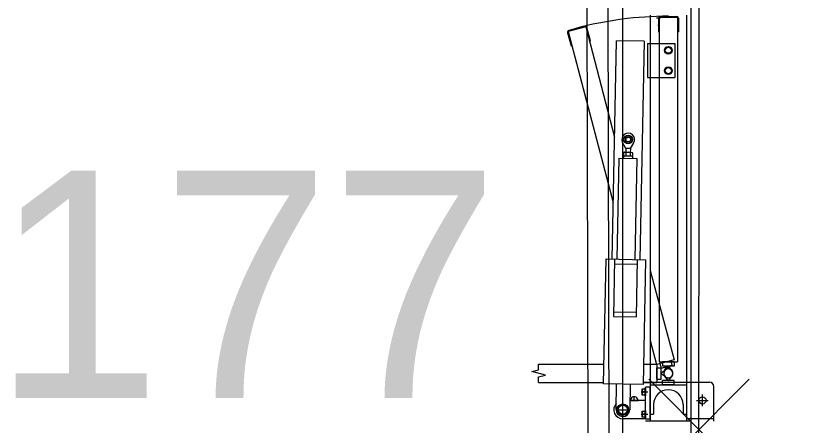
# Model space of a CAD drawing. Extents: x -264205 to -263659, y -1242401 to -1242060.
# Drawn here: x -263910.379 to -263908.657, y -1242209.566 to -1242208.664 of the extents above; entities that cross this region are included whole.
import ezdxf

# ---------------------------------------------------------------- set-up
doc = ezdxf.new("R2010")
doc.units = 0
for name, color, linetype in [('BOD_CISLO', 7, 'Continuous'), ('BOD_SYMBOL', 7, 'Continuous'), ('KFA_SO_10-1_PLACHTY', 7, 'Continuous'), ('KFA_SO_10-1_TRIBUNA_A_OBVOD', 7, 'Continuous'), ('OBRUBNIKY_KOMUNIKACIE_PROJEKT', 7, 'Continuous'), ('SITUACIA_DSP_2D', 7, 'Continuous')]:
    doc.layers.add(name, color=color, linetype=linetype)

msp = doc.modelspace()

# ---------------------------------------------------------------- linework, layer by layer
at = {"layer": 'BOD_SYMBOL'}
for p, q in [((-263908.9855, -1242209.6855), (-263908.7645, -1242209.4645)), ((-263908.7645, -1242209.6855), (-263908.9855, -1242209.4645))]:
    msp.add_line(p, q, dxfattribs=at)
at = {"layer": 'KFA_SO_10-1_PLACHTY'}
for p, q in [((-263909.149, -1242196.844), (-263909.08, -1242226.989)), ((-263909.031, -1242226.94), (-263909.097, -1242199.693))]:
    msp.add_line(p, q, dxfattribs=at)
at = {"layer": 'KFA_SO_10-1_TRIBUNA_A_OBVOD'}
msp.add_lwpolyline([(-263908.6566, -1242227.5451), (-263908.8875, -1242226.9875), (-263908.8713, -1242203.3778)], dxfattribs=at)
at = {"layer": 'OBRUBNIKY_KOMUNIKACIE_PROJEKT'}
msp.add_line((-263909.0427, -1242227.3822), (-263909.0427, -1242196.3327), dxfattribs=at)
at = {"layer": 'SITUACIA_DSP_2D'}
for p, q in [((-263909.0428, -1242227.3822), (-263909.0428, -1242196.3327)), ((-263908.8928, -1242226.9954), (-263908.8928, -1242203.3322)), ((-263908.9827, -1242208.6624), (-263908.9827, -1242209.5569)), ((-263908.9027, -1242208.6624), (-263908.9027, -1242209.5569)), ((-263908.9597, -1242208.6692), (-263908.9687, -1242208.6692)), ((-263908.9647, -1242208.6694), (-263908.9647, -1242208.6994)), ((-263908.9627, -1242208.6674), (-263908.9627, -1242209.4259)), ((-263908.9627, -1242208.6674), (-263908.9227, -1242208.6674)), ((-263908.9607, -1242208.6654), (-263908.9247, -1242208.6654)), ((-263908.9227, -1242208.6674), (-263908.9227, -1242209.4259)), ((-263908.9207, -1242208.6694), (-263908.9207, -1242208.6994)), ((-263909.1244, -1242208.6885), (-263909.163, -1242208.6989)), ((-263909.1268, -1242208.6871), (-263909.1616, -1242208.6964)), ((-263909.1244, -1242208.6885), (-263909.0613, -1242208.9316)), ((-263909.1142, -1242208.7189), (-263909.1219, -1242208.6899)), ((-263908.9657, -1242208.6845), (-263908.9627, -1242208.6845)), ((-263909.1644, -1242208.7013), (-263909.1567, -1242208.7303)), ((-263909.163, -1242208.6989), (-263909.0642, -1242209.0755)), ((-263908.9647, -1242208.6994), (-263908.9627, -1242208.6994)), ((-263908.9227, -1242208.6994), (-263908.9207, -1242208.6994)), ((-263909.1567, -1242208.7303), (-263909.1547, -1242208.7298)), ((-263909.1161, -1242208.7194), (-263909.1142, -1242208.7189)), ((-263909.0667, -1242209.1999), (-263909.0571, -1242208.7189)), ((-263908.9961, -1242208.7202), (-263909.0571, -1242208.7189)), ((-263908.9961, -1242208.7202), (-263909.0057, -1242209.2011)), ((-263908.9887, -1242208.7249), (-263908.9827, -1242208.7249)), ((-263908.9887, -1242208.7249), (-263908.9887, -1242208.7999)), ((-263908.9827, -1242208.7249), (-263908.9287, -1242208.7249)), ((-263908.9495, -1242208.736), (-263908.9427, -1242208.732)), ((-263908.9427, -1242208.732), (-263908.9359, -1242208.736)), ((-263908.9287, -1242208.7249), (-263908.9287, -1242208.7999)), ((-263908.9495, -1242208.7438), (-263908.9495, -1242208.736)), ((-263908.9427, -1242208.7478), (-263908.9495, -1242208.7438)), ((-263908.9359, -1242208.7438), (-263908.9427, -1242208.7478)), ((-263908.9359, -1242208.736), (-263908.9359, -1242208.7438)), ((-263908.9495, -1242208.781), (-263908.9427, -1242208.777)), ((-263908.9495, -1242208.7888), (-263908.9495, -1242208.781)), ((-263908.9427, -1242208.777), (-263908.9359, -1242208.781)), ((-263908.9359, -1242208.781), (-263908.9359, -1242208.7888)), ((-263908.9887, -1242208.7999), (-263908.9827, -1242208.7999)), ((-263908.9827, -1242208.7999), (-263908.9287, -1242208.7999)), ((-263908.9427, -1242208.7928), (-263908.9495, -1242208.7888)), ((-263908.9359, -1242208.7888), (-263908.9427, -1242208.7928)), ((-263909.0363, -1242208.9564), (-263909.0433, -1242208.943)), ((-263909.0263, -1242208.9566), (-263909.0188, -1242208.9435)), ((-263909.0416, -1242208.9725), (-263909.0417, -1242208.9775)), ((-263909.0416, -1242208.9725), (-263909.0216, -1242208.9729)), ((-263909.0413, -1242208.9652), (-263909.0414, -1242208.9717)), ((-263909.0401, -1242208.9725), (-263909.0414, -1242208.9717)), ((-263909.04, -1242208.9645), (-263909.0413, -1242208.9652)), ((-263909.0401, -1242208.9725), (-263909.0231, -1242208.9728)), ((-263909.04, -1242208.9645), (-263909.023, -1242208.9648)), ((-263909.0363, -1242208.9564), (-263909.0365, -1242208.9646)), ((-263909.0364, -1242208.9653), (-263909.0365, -1242208.9718)), ((-263909.0263, -1242208.9566), (-263909.0363, -1242208.9564)), ((-263909.0266, -1242208.9655), (-263909.0267, -1242208.972)), ((-263909.0263, -1242208.9566), (-263909.0265, -1242208.9648)), ((-263909.0231, -1242208.9728), (-263909.0218, -1242208.9721)), ((-263909.023, -1242208.9648), (-263909.0217, -1242208.9656)), ((-263909.0217, -1242208.9656), (-263909.0218, -1242208.9721)), ((-263909.0216, -1242208.9729), (-263909.0217, -1242208.9779)), ((-263909.0517, -1242208.9773), (-263909.0562, -1242209.2001)), ((-263909.0517, -1242208.9773), (-263909.0117, -1242208.9781)), ((-263909.0117, -1242208.9781), (-263909.0162, -1242209.2009)), ((-263909.0851, -1242209.4745), (-263909.0796, -1242209.1996)), ((-263909.0796, -1242209.1996), (-263908.9927, -1242209.2013)), ((-263909.0612, -1242209.2), (-263909.0637, -1242209.326)), ((-263909.0614, -1242209.21), (-263909.0114, -1242209.211)), ((-263909.0112, -1242209.201), (-263909.0137, -1242209.327)), ((-263908.9927, -1242209.2013), (-263908.9981, -1242209.4763)), ((-263908.9827, -1242209.2248), (-263908.93, -1242209.4216)), ((-263909.0635, -1242209.316), (-263909.0135, -1242209.317)), ((-263909.0637, -1242209.326), (-263909.0137, -1242209.327)), ((-263908.9827, -1242209.3794), (-263908.9687, -1242209.4319)), ((-263909.2284, -1242209.4314), (-263909.0843, -1242209.4314)), ((-263909.2284, -1242209.4434), (-263909.2284, -1242209.4314)), ((-263908.9972, -1242209.4314), (-263908.9682, -1242209.4314)), ((-263908.93, -1242209.4216), (-263908.9687, -1242209.4319)), ((-263908.9682, -1242209.4314), (-263908.9682, -1242209.4714)), ((-263908.9627, -1242209.4259), (-263908.9227, -1242209.4259)), ((-263908.9614, -1242209.43), (-263908.9588, -1242209.4397)), ((-263908.9588, -1242209.4397), (-263908.9347, -1242209.4332)), ((-263908.9552, -1242209.4259), (-263908.9552, -1242209.4359)), ((-263908.9302, -1242209.4259), (-263908.9552, -1242209.4259)), ((-263908.9302, -1242209.4359), (-263908.9552, -1242209.4359)), ((-263908.9521, -1242209.4478), (-263908.9477, -1242209.4367)), ((-263908.9437, -1242209.4359), (-263908.9508, -1242209.4455)), ((-263908.9477, -1242209.4367), (-263908.9458, -1242209.4362)), ((-263908.9458, -1242209.4362), (-263908.9365, -1242209.4436)), ((-263908.9417, -1242209.4359), (-263908.9437, -1242209.4359)), ((-263908.9347, -1242209.4455), (-263908.9417, -1242209.4359)), ((-263908.9373, -1242209.4235), (-263908.9347, -1242209.4332)), ((-263908.9302, -1242209.4259), (-263908.9302, -1242209.4359)), ((-263909.2434, -1242209.4474), (-263909.2284, -1242209.4434)), ((-263909.2134, -1242209.4554), (-263909.2434, -1242209.4474)), ((-263909.2284, -1242209.4594), (-263909.2134, -1242209.4554)), ((-263908.9682, -1242209.4639), (-263908.9682, -1242209.4389)), ((-263908.9682, -1242209.4389), (-263908.9582, -1242209.4389)), ((-263908.9582, -1242209.4639), (-263908.9582, -1242209.4389)), ((-263908.9582, -1242209.4504), (-263908.9487, -1242209.4433)), ((-263908.9582, -1242209.4524), (-263908.9582, -1242209.4504)), ((-263908.9487, -1242209.4594), (-263908.9582, -1242209.4524)), ((-263909.2284, -1242209.4714), (-263909.2284, -1242209.4594)), ((-263909.2284, -1242209.4714), (-263909.0851, -1242209.4714)), ((-263908.998, -1242209.4709), (-263908.9827, -1242209.4709)), ((-263908.998, -1242209.4714), (-263908.9682, -1242209.4714)), ((-263908.9827, -1242209.4709), (-263908.9027, -1242209.4709)), ((-263908.9682, -1242209.4639), (-263908.9582, -1242209.4639)), ((-263908.9552, -1242209.4769), (-263908.9552, -1242209.4669)), ((-263908.9302, -1242209.4669), (-263908.9552, -1242209.4669)), ((-263908.9508, -1242209.4573), (-263908.9437, -1242209.4669)), ((-263908.9437, -1242209.4669), (-263908.9417, -1242209.4669)), ((-263908.9417, -1242209.4669), (-263908.9347, -1242209.4573)), ((-263908.9302, -1242209.4769), (-263908.9302, -1242209.4669)), ((-263908.9027, -1242209.4709), (-263908.8527, -1242209.4709)), ((-263908.9981, -1242209.4763), (-263909.0851, -1242209.4745)), ((-263909.0577, -1242209.5311), (-263909.0566, -1242209.4751)), ((-263909.0266, -1242209.4757), (-263909.0277, -1242209.5317)), ((-263909, -1242209.4992), (-263909, -1242209.4856)), ((-263909, -1242209.4856), (-263908.9945, -1242209.4856)), ((-263908.9945, -1242209.484), (-263908.9945, -1242209.5008)), ((-263908.9945, -1242209.484), (-263908.9927, -1242209.484)), ((-263908.9945, -1242209.4856), (-263908.9945, -1242209.4992)), ((-263908.9827, -1242209.4819), (-263908.9927, -1242209.4819)), ((-263908.9927, -1242209.5519), (-263908.9927, -1242209.4819)), ((-263908.9927, -1242209.484), (-263908.9927, -1242209.5008)), ((-263908.9827, -1242209.4769), (-263908.9027, -1242209.4769)), ((-263908.9827, -1242209.5519), (-263908.9827, -1242209.4819)), ((-263908.9302, -1242209.4769), (-263908.9552, -1242209.4769)), ((-263908.8427, -1242209.5569), (-263908.8427, -1242209.4809)), ((-263909.0177, -1242209.5114), (-263909.0177, -1242209.5013)), ((-263909.0026, -1242209.4924), (-263908.9882, -1242209.4924)), ((-263908.9945, -1242209.4992), (-263909, -1242209.4992)), ((-263908.9945, -1242209.4924), (-263908.9991, -1242209.4924)), ((-263908.9945, -1242209.5008), (-263908.9927, -1242209.5008)), ((-263908.8677, -1242209.5239), (-263908.8677, -1242209.4979)), ((-263909.0486, -1242209.5212), (-263909.0545, -1242209.5314)), ((-263909.0369, -1242209.5212), (-263909.0486, -1242209.5212)), ((-263909.0427, -1242209.547), (-263909.0427, -1242209.5158)), ((-263909.031, -1242209.5314), (-263909.0369, -1242209.5212)), ((-263909.0273, -1242209.5109), (-263909.0082, -1242209.5109)), ((-263908.9927, -1242209.5114), (-263909.0273, -1242209.5114)), ((-263908.9752, -1242209.5199), (-263908.9752, -1242209.5409)), ((-263908.9102, -1242209.5199), (-263908.9102, -1242209.5409)), ((-263908.8807, -1242209.5109), (-263908.8547, -1242209.5109)), ((-263909.0583, -1242209.5314), (-263909.0271, -1242209.5314)), ((-263909.0545, -1242209.5314), (-263909.0486, -1242209.5416)), ((-263909.0486, -1242209.5416), (-263909.0369, -1242209.5416)), ((-263909.0369, -1242209.5416), (-263909.031, -1242209.5314)), ((-263909.0026, -1242209.5414), (-263908.9882, -1242209.5414)), ((-263909, -1242209.5482), (-263909, -1242209.5346)), ((-263909, -1242209.5346), (-263908.9945, -1242209.5346)), ((-263908.9945, -1242209.5414), (-263908.9991, -1242209.5414)), ((-263908.9945, -1242209.533), (-263908.9945, -1242209.5498)), ((-263908.9945, -1242209.533), (-263908.9927, -1242209.533)), ((-263908.9945, -1242209.5346), (-263908.9945, -1242209.5482)), ((-263908.9927, -1242209.533), (-263908.9927, -1242209.5498)), ((-263908.9827, -1242209.5409), (-263908.9752, -1242209.5409)), ((-263908.9102, -1242209.5409), (-263908.9027, -1242209.5409)), ((-263908.9927, -1242209.5514), (-263909.0427, -1242209.5514)), ((-263908.9945, -1242209.5482), (-263909, -1242209.5482)), ((-263908.9945, -1242209.5498), (-263908.9927, -1242209.5498)), ((-263908.9827, -1242209.5519), (-263908.9927, -1242209.5519)), ((-263908.8927, -1242209.5569), (-263908.9927, -1242209.5569)), ((-263908.9027, -1242209.5509), (-263908.8427, -1242209.5509))]:
    msp.add_line(p, q, dxfattribs=at)
for centre, radius in [((-263908.9427, -1242208.7399), 0.0084), ((-263908.9427, -1242208.7399), 0.0068), ((-263908.9427, -1242208.7849), 0.0084), ((-263908.9427, -1242208.7849), 0.0068), ((-263909.0309, -1242208.9365), 0.00952), ((-263909.0309, -1242208.9365), 0.00645), ((-263909.0309, -1242208.9365), 0.005), ((-263908.8677, -1242209.5109), 0.008), ((-263909.0427, -1242209.5314), 0.0126), ((-263909.0427, -1242209.5314), 0.0102)]:
    msp.add_circle(centre, radius, dxfattribs=at)
for centre, radius, start, end in [((-263908.9427, -1242209.4514), 0.7862, 90, 105), ((-263908.9607, -1242208.6694), 0.004, 90, 180), ((-263908.9247, -1242208.6694), 0.004, 0, 90), ((-263909.1606, -1242208.7003), 0.004, 105, 195), ((-263909.1258, -1242208.691), 0.004, 15, 105), ((-263909.0309, -1242208.9365), 0.014, 330.1229, 207.5971), ((-263909.0389, -1242208.9682), 0.00432, 234.2666, 303.4534), ((-263909.0389, -1242208.9688), 0.00432, 54.2666, 123.4534), ((-263909.0365, -1242208.9718), 0.0001, 358.86, 68.0468), ((-263909.0313, -1242208.9565), 0.0161, 251.1601, 286.5599), ((-263909.0318, -1242208.9808), 0.0161, 71.1601, 106.5599), ((-263909.0364, -1242208.9653), 0.0001, 289.6732, 358.86), ((-263909.0242, -1242208.9685), 0.00432, 234.2666, 303.4534), ((-263909.0242, -1242208.9691), 0.00432, 54.2666, 123.4534), ((-263908.9427, -1242209.4514), 0.01, 323.6139, 216.3861), ((-263908.9427, -1242209.4514), 0.01, 158.6139, 51.3861), ((-263908.9427, -1242209.4514), 0.01, 143.6139, 36.3861), ((-263908.9427, -1242209.4514), 0.01, 233.6139, 126.3861), ((-263908.8527, -1242209.4809), 0.01, 0, 90), ((-263908.9932, -1242209.489), 0.0068, 150, 210), ((-263908.9427, -1242209.5199), 0.0325, 0, 180), ((-263909.0177, -1242209.5109), 0.008, 356.4167, 183.5833), ((-263908.9932, -1242209.4958), 0.0068, 150, 210), ((-263909.0427, -1242209.5314), 0.02, 137.4504, 270), ((-263909.0427, -1242209.5314), 0.015, 178.86, 358.86), ((-263908.9932, -1242209.538), 0.0068, 150, 210), ((-263908.9932, -1242209.5448), 0.0068, 150, 210)]:
    msp.add_arc(centre, radius, start, end, dxfattribs=at)

# ---------------------------------------------------------------- texts
at = {"layer": 'BOD_CISLO'}
msp.add_text('177', height=0.5, dxfattribs=at).set_placement((-263910.4302, -1242209.5054))

doc.saveas('drawing.dxf')
